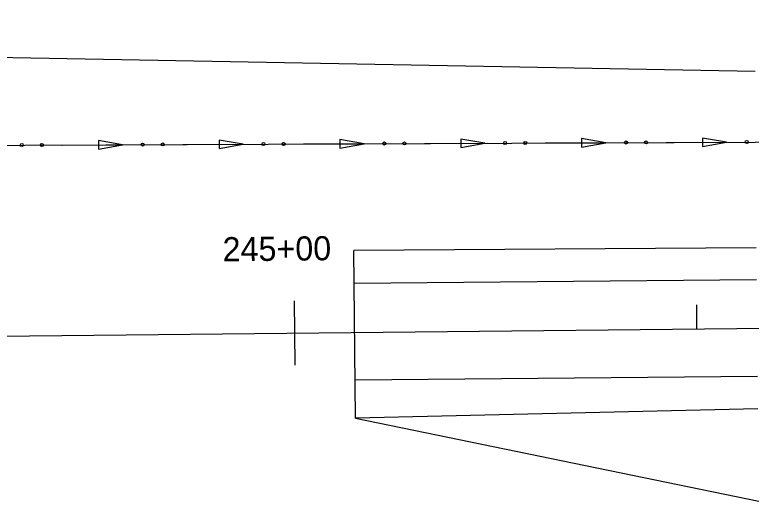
# Model space of a CAD drawing. Extents: x 1611108 to 1749517, y 619561 to 797725.
# Drawn here: x 1713249.2 to 1713432.3, y 759216 to 759337 of the extents above; entities that cross this region are included whole.
import ezdxf

# ---------------------------------------------------------------- set-up
doc = ezdxf.new("R2010")
doc.units = 0
for name, color, linetype in [('R_Ditch', 7, 'Continuous'), ('R_Horz Alg', 7, 'Continuous'), ('R_Horz Alg Stationing', 7, 'Continuous'), ('R_Proposed Const Limits', 7, 'Continuous'), ('R_Proposed Road', 7, 'Continuous')]:
    doc.layers.add(name, color=color, linetype=linetype)

msp = doc.modelspace()

# ---------------------------------------------------------------- linework, layer by layer
at = {"layer": 'R_Ditch'}
for p, q in [((1713426.2, 759305.29), (1713420.2, 759306.32)), ((1713420.2, 759306.32), (1713420.21, 759304.2)), ((1713276.01, 759304.66), (1713270.01, 759305.69)), ((1713270.01, 759305.69), (1713270.02, 759303.57)), ((1713270.02, 759303.57), (1713276.01, 759304.66)), ((1713306.05, 759304.78), (1713300.05, 759305.82)), ((1713300.05, 759305.82), (1713300.05, 759303.7)), ((1713300.05, 759303.7), (1713306.05, 759304.78)), ((1713336.09, 759304.91), (1713330.08, 759305.94)), ((1713330.08, 759305.94), (1713330.09, 759303.83)), ((1713330.09, 759303.83), (1713336.09, 759304.91)), ((1713366.13, 759305.03), (1713360.12, 759306.07)), ((1713360.12, 759306.07), (1713360.13, 759303.95)), ((1713360.13, 759303.95), (1713366.13, 759305.03)), ((1713396.16, 759305.16), (1713390.16, 759306.19)), ((1713390.16, 759306.19), (1713390.17, 759304.08)), ((1713390.17, 759304.08), (1713396.16, 759305.16)), ((1713420.21, 759304.2), (1713426.2, 759305.29))]:
    msp.add_line(p, q, dxfattribs=at)
for points in [[(1713170.9, 759304.21), (1713433.28, 759305.32), (1713438.28, 759305.51), (1713448.27, 759305.9), (1713458.27, 759306.28), (1713468.27, 759306.67), (1713478.26, 759307.03), (1713488.26, 759307.39), (1713498.26, 759307.75), (1713508.25, 759308.11), (1713518.25, 759308.48), (1713528.25, 759308.84), (1713530.25, 759308.91), (1713538.24, 759309.29), (1713548.24, 759309.76), (1713558.24, 759310.16), (1713568.23, 759310.56), (1713578.23, 759310.96), (1713581.13, 759311.07)], [(1713260.97, 759304.59), (1713261.01, 759304.59)], [(1713261.01, 759304.59), (1713276.01, 759304.66)], [(1713291.01, 759304.72), (1713291.05, 759304.72)], [(1713291.05, 759304.72), (1713306.05, 759304.78)], [(1713321.05, 759304.85), (1713321.09, 759304.85)], [(1713321.09, 759304.85), (1713336.09, 759304.91)], [(1713351.09, 759304.97), (1713351.13, 759304.97)], [(1713351.13, 759304.97), (1713366.13, 759305.03)], [(1713381.13, 759305.1), (1713381.16, 759305.1)], [(1713381.16, 759305.1), (1713396.16, 759305.16)], [(1713411.16, 759305.22), (1713411.2, 759305.22)], [(1713411.2, 759305.22), (1713426.2, 759305.29)]]:
    msp.add_lwpolyline(points, dxfattribs=at)
for centre in [(1713250.98, 759304.59), (1713255.99, 759304.61), (1713281.02, 759304.71), (1713286.03, 759304.73), (1713311.06, 759304.84), (1713316.07, 759304.86), (1713341.09, 759304.97), (1713346.1, 759304.99), (1713371.13, 759305.09), (1713376.14, 759305.11), (1713401.17, 759305.22), (1713406.18, 759305.24), (1713431.21, 759305.34)]:
    msp.add_circle(centre, 0.375, dxfattribs=at)
at = {"layer": 'R_Horz Alg'}
msp.add_line((1712918.78, 759253.72), (1714418.7, 759269.21), dxfattribs=at)
at = {"layer": 'R_Horz Alg Stationing'}
for points in [[(1713318.68, 759265.85), (1713318.85, 759249.85)], [(1713418.7, 759264.89), (1713418.76, 759258.89)]]:
    msp.add_lwpolyline(points, dxfattribs=at)
at = {"layer": 'R_Proposed Const Limits'}
msp.add_line((1713333.98, 759236.7), (1713434.2, 759216.02), dxfattribs=at)
msp.add_lwpolyline([(1713433.3, 759322.83), (1713203.69, 759327.08), (1713189.85, 759329.4), (1713174.98, 759336.98)], dxfattribs=at)
at = {"layer": 'R_Proposed Road'}
for p, q in [((1713433.55, 759279.04), (1713333.55, 759278.34)), ((1713333.98, 759236.7), (1713333.55, 759278.34)), ((1713433.63, 759271.04), (1713333.64, 759270.19)), ((1713433.88, 759247.04), (1713333.88, 759246.16)), ((1713433.96, 759239.04), (1713333.98, 759236.7))]:
    msp.add_line(p, q, dxfattribs=at)

# ---------------------------------------------------------------- texts
at = {"layer": 'R_Horz Alg Stationing'}
msp.add_text('245+00', height=6, rotation=0.5917, dxfattribs=at).set_placement((1713300.93, 759275.67))

doc.saveas('drawing.dxf')
